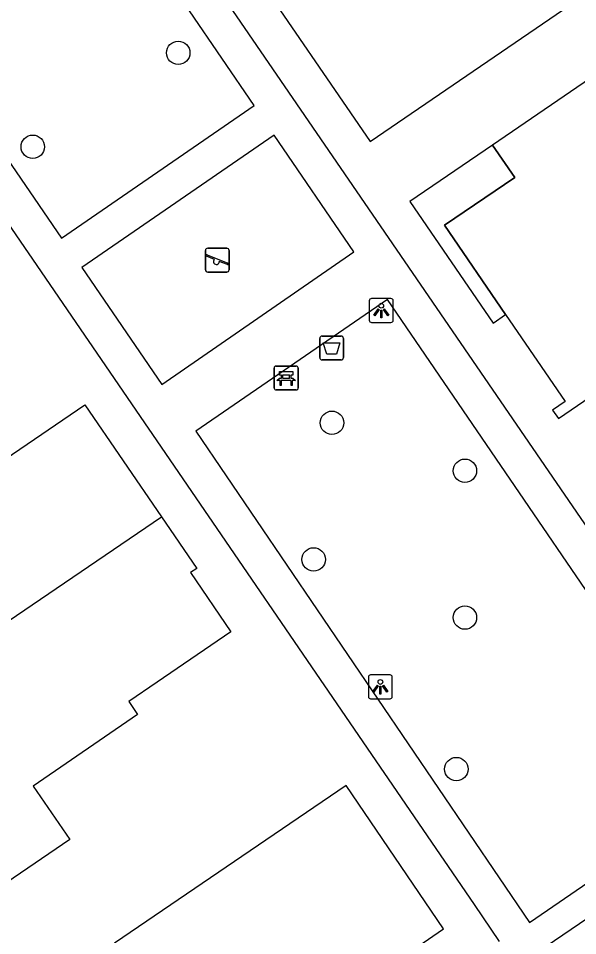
# Model space of a CAD drawing. Extents: x 155275 to 156263, y 382654 to 383635.
# Drawn here: x 155687.84 to 155711.19, y 383358.02 to 383396.34 of the extents above; entities that cross this region are included whole.
import ezdxf

# ---------------------------------------------------------------- set-up
doc = ezdxf.new("R2010")
doc.units = 0
for name, color, linetype in [('IMGEO_Afvalbak', 7, 'Continuous'), ('IMGEO_Bank', 7, 'Continuous'), ('IMGEO_Boom', 7, 'Continuous'), ('IMGEO_Lichtpunt', 7, 'Continuous'), ('IMGEO_Pand', 7, 'Continuous'), ('IMGEO_Pand_overbouw', 7, 'Continuous'), ('IMGEO_Speelvoorziening', 7, 'Continuous'), ('IMGEO_Voetpad_open', 7, 'Continuous')]:
    doc.layers.add(name, color=color, linetype=linetype)

msp = doc.modelspace()

# ---------------------------------------------------------------- linework, layer by layer
at = {"layer": 'IMGEO_Afvalbak'}
for p, q in [((155700.523, 383383.07), (155701.313, 383383.07)), ((155701.313, 383383.07), (155700.523, 383383.07)), ((155700.423, 383382.17), (155700.423, 383382.97)), ((155700.423, 383382.97), (155700.423, 383382.17)), ((155701.413, 383382.97), (155701.413, 383382.17)), ((155701.413, 383382.17), (155701.413, 383382.97)), ((155701.313, 383382.07), (155700.523, 383382.07)), ((155700.523, 383382.07), (155701.313, 383382.07))]:
    msp.add_line(p, q, dxfattribs=at)
msp.add_lwpolyline([(155700.566, 383382.784), (155701.27, 383382.784), (155701.121, 383382.314), (155700.715, 383382.314), (155700.566, 383382.784)], dxfattribs=at)
for centre, start, end in [((155700.523, 383382.97), 90, 180), ((155700.523, 383382.97), 90, 180), ((155701.313, 383382.97), 0, 90), ((155701.313, 383382.97), 360, 90), ((155700.523, 383382.17), 180, 270), ((155700.523, 383382.17), 180, 270), ((155701.313, 383382.17), 270, 0), ((155701.313, 383382.17), 270, 0)]:
    msp.add_arc(centre, 0.1, start, end, dxfattribs=at)
at = {"layer": 'IMGEO_Bank'}
for p, q in [((155698.522, 383380.891), (155698.522, 383381.732)), ((155698.522, 383381.732), (155698.522, 383380.891)), ((155698.597, 383381.816), (155699.438, 383381.816)), ((155699.438, 383381.816), (155698.597, 383381.816)), ((155699.522, 383381.741), (155699.522, 383380.9)), ((155699.522, 383380.9), (155699.522, 383381.741)), ((155699.219, 383381.214), (155698.826, 383381.214)), ((155698.831, 383381.322), (155698.831, 383381.428)), ((155698.875, 383381.428), (155698.875, 383381.322)), ((155699.163, 383381.434), (155698.881, 383381.434)), ((155698.881, 383381.316), (155699.163, 383381.316)), ((155699.169, 383381.322), (155699.169, 383381.428)), ((155699.213, 383381.428), (155699.213, 383381.322)), ((155699.447, 383380.816), (155698.606, 383380.816)), ((155698.606, 383380.816), (155699.447, 383380.816))]:
    msp.add_line(p, q, dxfattribs=at)
for points in [[(155698.825, 383381.434), (155698.739, 383381.434), (155698.739, 383381.595), (155699.302, 383381.595), (155699.302, 383381.434), (155699.219, 383381.434)], [(155698.769, 383381.214), (155698.627, 383381.214), (155698.739, 383381.316), (155698.825, 383381.316)], [(155698.819, 383381.207), (155698.819, 383381), (155698.776, 383381), (155698.776, 383381.207)], [(155699.219, 383381.316), (155699.302, 383381.316), (155699.414, 383381.214), (155699.275, 383381.214)], [(155699.269, 383381.207), (155699.269, 383381), (155699.225, 383381), (155699.225, 383381.207)]]:
    msp.add_lwpolyline(points, dxfattribs=at)
for centre, radius, start, end in [((155698.6, 383381.738), 0.0779, 92.4484, 184.2845), ((155698.6, 383381.738), 0.0779, 92.4484, 184.2845), ((155699.444, 383381.738), 0.0779, 2.4484, 94.2845), ((155699.444, 383381.738), 0.0779, 2.4484, 94.2845), ((155698.769, 383381.207), 0.00671, 2.8957, 87.1043), ((155698.826, 383381.207), 0.00671, 92.8957, 177.1043), ((155698.824, 383381.427), 0.00671, 2.8957, 87.1043), ((155698.824, 383381.323), 0.00671, 272.8957, 357.1043), ((155698.881, 383381.427), 0.00671, 92.8957, 177.1043), ((155698.881, 383381.323), 0.00671, 182.8957, 267.1043), ((155699.163, 383381.427), 0.00671, 2.8957, 87.1043), ((155699.163, 383381.323), 0.00671, 272.8957, 357.1043), ((155699.22, 383381.427), 0.00671, 92.8957, 177.1043), ((155699.22, 383381.323), 0.00671, 182.8957, 267.1043), ((155699.218, 383381.207), 0.00671, 2.8957, 87.1043), ((155699.275, 383381.207), 0.00671, 92.8957, 177.1043), ((155698.6, 383380.894), 0.0779, 182.4484, 274.2845), ((155698.6, 383380.894), 0.0779, 182.4484, 274.2845), ((155699.444, 383380.894), 0.0779, 272.4484, 4.2845), ((155699.444, 383380.894), 0.0779, 272.4484, 4.2845)]:
    msp.add_arc(centre, radius, start, end, dxfattribs=at)
at = {"layer": 'IMGEO_Boom'}
for centre in [(155694.516, 383394.9), (155688.442, 383390.975), (155700.935, 383379.446), (155706.488, 383377.443), (155700.17, 383373.738), (155706.488, 383371.311), (155706.129, 383364.98)]:
    msp.add_circle(centre, 0.489, dxfattribs=at)
at = {"layer": 'IMGEO_Lichtpunt'}
for p, q in [((155703.397, 383384.634), (155702.589, 383384.634)), ((155703.397, 383384.634), (155702.589, 383384.634)), ((155702.495, 383384.539), (155702.495, 383383.732)), ((155702.495, 383384.539), (155702.495, 383383.732)), ((155703.491, 383383.732), (155703.491, 383384.539)), ((155703.491, 383383.732), (155703.491, 383384.539)), ((155702.589, 383383.638), (155703.397, 383383.638)), ((155702.589, 383383.638), (155703.397, 383383.638)), ((155703.359, 383368.917), (155702.551, 383368.917)), ((155703.359, 383368.917), (155702.551, 383368.917)), ((155702.457, 383368.822), (155702.457, 383368.015)), ((155702.457, 383368.822), (155702.457, 383368.015)), ((155703.453, 383368.015), (155703.453, 383368.822)), ((155703.453, 383368.015), (155703.453, 383368.822)), ((155702.551, 383367.921), (155703.359, 383367.921)), ((155702.551, 383367.921), (155703.359, 383367.921))]:
    msp.add_line(p, q, dxfattribs=at)
for points in [[(155702.869, 383384.203), (155702.908, 383384.175), (155702.72, 383383.913), (155702.682, 383383.94), (155702.869, 383384.203)], [(155703.081, 383384.175), (155703.119, 383384.202), (155703.306, 383383.94), (155703.267, 383383.912), (155703.081, 383384.175)], [(155702.971, 383384.155), (155703.018, 383384.155), (155703.018, 383383.833), (155702.971, 383383.833), (155702.971, 383384.155)], [(155702.831, 383368.486), (155702.87, 383368.458), (155702.682, 383368.196), (155702.644, 383368.223), (155702.831, 383368.486)], [(155703.043, 383368.458), (155703.081, 383368.485), (155703.268, 383368.223), (155703.229, 383368.195), (155703.043, 383368.458)], [(155702.933, 383368.438), (155702.98, 383368.438), (155702.98, 383368.116), (155702.933, 383368.116), (155702.933, 383368.438)]]:
    msp.add_lwpolyline(points, dxfattribs=at)
for centre in [(155702.994, 383384.337), (155702.956, 383368.62)]:
    msp.add_circle(centre, 0.0994, dxfattribs=at)
for centre, start, end in [((155702.589, 383384.539), 90, 180), ((155702.589, 383384.539), 90, 180), ((155703.397, 383384.539), 0, 90), ((155703.397, 383384.539), 0, 90), ((155702.589, 383383.732), 180, 270), ((155702.589, 383383.732), 180, 270), ((155703.397, 383383.732), 270, 0), ((155703.397, 383383.732), 270, 360), ((155702.551, 383368.822), 90, 180), ((155702.551, 383368.822), 90, 180), ((155703.359, 383368.822), 0, 90), ((155703.359, 383368.822), 0, 90), ((155702.551, 383368.015), 180, 270), ((155702.551, 383368.015), 180, 270), ((155703.359, 383368.015), 270, 0), ((155703.359, 383368.015), 270, 360)]:
    msp.add_arc(centre, 0.0946, start, end, dxfattribs=at)
at = {"layer": 'IMGEO_Pand'}
for points in [[(155717.794, 383401.632), (155712.715, 383409.053), (155707.947, 383405.797), (155709.947, 383402.867), (155704.128, 383398.905), (155704.103, 383398.888), (155702.113, 383401.815), (155697.446, 383398.616), (155702.536, 383391.189), (155717.794, 383401.632)], [(155707.643, 383391.043), (155708.569, 383389.69), (155705.636, 383387.696), (155708.183, 383383.97), (155710.669, 383380.333), (155710.149, 383379.978), (155710.394, 383379.624), (155715.911, 383383.397), (155713.193, 383387.397), (155720.092, 383392.117), (155716.611, 383397.2), (155707.643, 383391.043)], [(155683.705, 383368.644), (155680.832, 383372.872), (155678.207, 383371.082), (155676.001, 383374.285), (155679.826, 383376.894), (155681.363, 383374.67), (155685.708, 383377.643), (155686.078, 383377.098), (155687.286, 383377.925), (155690.617, 383380.203), (155693.821, 383375.522)], [(155693.821, 383375.522), (155695.296, 383373.366), (155695.031, 383373.186), (155696.707, 383370.712), (155693.642, 383368.618), (155692.452, 383367.806), (155692.81, 383367.255), (155688.46, 383364.27), (155689.99, 383362.038), (155686.157, 383359.44), (155683.96, 383362.652), (155686.568, 383364.436), (155683.705, 383368.644)], [(155683.705, 383368.644), (155693.821, 383375.522)], [(155701.527, 383364.294), (155691.858, 383357.712), (155694.125, 383354.435), (155691.075, 383352.342), (155693.566, 383348.712), (155702.775, 383355.037), (155702.158, 383355.941), (155705.591, 383358.305), (155701.527, 383364.294)]]:
    msp.add_lwpolyline(points, dxfattribs=at)
at = {"layer": 'IMGEO_Pand_overbouw'}
msp.add_lwpolyline([(155707.643, 383391.043), (155704.189, 383388.695), (155707.663, 383383.614), (155708.183, 383383.97), (155705.636, 383387.696), (155708.569, 383389.69)], close=True, dxfattribs=at)
at = {"layer": 'IMGEO_Speelvoorziening'}
for p, q in [((155695.649, 383385.84), (155695.649, 383386.64)), ((155695.649, 383386.64), (155695.649, 383385.84)), ((155695.749, 383386.74), (155696.539, 383386.74)), ((155696.539, 383386.74), (155695.749, 383386.74)), ((155696.639, 383386.64), (155696.639, 383385.84)), ((155696.639, 383385.84), (155696.639, 383386.64)), ((155696.032, 383386.268), (155695.693, 383386.405)), ((155695.718, 383386.465), (155696.594, 383386.112)), ((155696.57, 383386.052), (155696.23, 383386.189)), ((155696.539, 383385.74), (155695.749, 383385.74)), ((155695.749, 383385.74), (155696.539, 383385.74))]:
    msp.add_line(p, q, dxfattribs=at)
for centre, radius, start, end in [((155695.749, 383386.64), 0.1, 90, 180), ((155695.749, 383386.64), 0.1, 90, 180), ((155696.539, 383386.64), 0.1, 0, 90), ((155696.539, 383386.64), 0.1, 360, 90), ((155695.706, 383386.435), 0.0327, 68.078, 248.078), ((155696.111, 383386.178), 0.12, 130.9928, 5.1632), ((155696.582, 383386.082), 0.0327, 248.078, 68.078), ((155695.749, 383385.84), 0.1, 180, 270), ((155695.749, 383385.84), 0.1, 180, 270), ((155696.539, 383385.84), 0.1, 270, 0), ((155696.539, 383385.84), 0.1, 270, 0)]:
    msp.add_arc(centre, radius, start, end, dxfattribs=at)
at = {"layer": 'IMGEO_Voetpad_open'}
for points in [[(155718.509, 383364.995), (155691.786, 383403.993), (155668.209, 383438.49), (155667.515, 383439.536)], [(155657.022, 383432.185), (155657.299, 383431.777), (155706.87, 383359.32), (155707.917, 383357.778)], [(155671.715, 383413.396), (155689.641, 383387.16), (155697.682, 383392.701), (155680.127, 383418.418), (155674.678, 383414.539), (155674.299, 383415.086), (155671.715, 383413.396)], [(155693.831, 383381.049), (155701.85, 383386.592), (155698.517, 383391.454), (155690.491, 383385.929), (155693.831, 383381.049)], [(155695.25, 383379.093), (155709.178, 383358.572), (155717.245, 383364.098), (155703.253, 383384.6), (155695.25, 383379.093)], [(155720.795, 383358.936), (155717.961, 383363.071), (155709.882, 383357.573), (155712.721, 383353.417)]]:
    msp.add_lwpolyline(points, dxfattribs=at)

doc.saveas('drawing.dxf')
